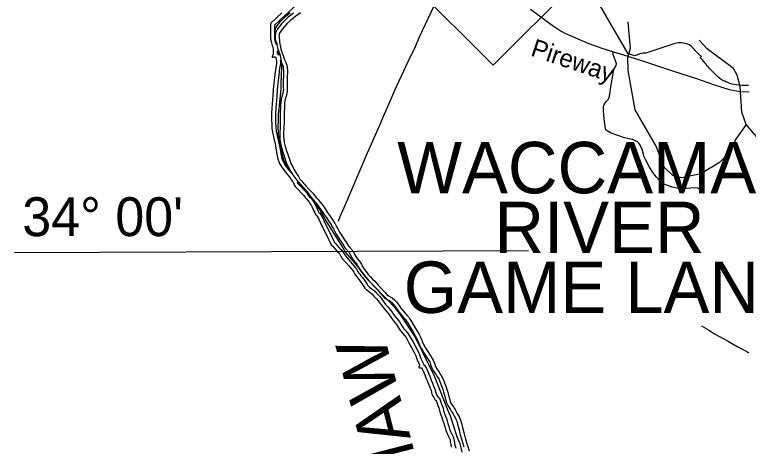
# Model space of a CAD drawing. Extents: x 2104537 to 2336408, y 34176 to 229611.
# Drawn here: x 2104537 to 2116809, y 87935 to 95150 of the extents above; entities that cross this region are included whole.
import ezdxf

# ---------------------------------------------------------------- set-up
doc = ezdxf.new("R2010")
doc.units = 0
for name, color, linetype in [('Exist Boundary Land Use Gamelands State NC Wildlife Resources Commission', 7, 'Continuous'), ('Exist Boundary Land Use Gamelands State NC Wildlife Resources Commission Label', 7, 'Continuous'), ('Exist Boundary Political CountyLine', 7, 'Continuous'), ('Exist Hydrographic Buffer Line', 7, 'Continuous'), ('Exist Hydrographic Misc Water Feature', 7, 'Continuous'), ('Exist Hydrographic River Shore', 7, 'Continuous'), ('Exist Hydrographic River Shore Label', 7, 'Continuous'), ('Exist Road Non-System Type 51', 7, 'Continuous'), ('Exist Road Primary NC Attributed', 7, 'Continuous'), ('Exist Road Primary NC Label', 7, 'Continuous'), ('Exist Road Primary NC Shield CELL', 7, 'Continuous'), ('Map Preparation Longitude Latitude Label', 7, 'Continuous'), ('Map Preparation Longitude Latitude Lines', 7, 'Continuous')]:
    doc.layers.add(name, color=color, linetype=linetype)

msp = doc.modelspace()

# ---------------------------------------------------------------- linework, layer by layer
at = {"layer": 'Exist Boundary Land Use Gamelands State NC Wildlife Resources Commission'}
for points in [[(2116030, 94443), (2116015, 94456), (2115916, 94558), (2115901, 94575), (2115882, 94595), (2115866, 94610), (2115851, 94621), (2115835, 94635), (2115819, 94646), (2115795, 94657), (2115776, 94663), (2115752, 94669), (2115723, 94673), (2115699, 94677), (2115676, 94679), (2115661, 94680), (2115640, 94677), (2115613, 94673), (2115587, 94668), (2115563, 94662), (2115143, 94521), (2115112, 94512), (2115093, 94508), (2115074, 94507), (2115051, 94507), (2115026, 94502), (2115017, 94501), (2115007, 94499), (2114996, 94495), (2114985, 94491), (2114970, 94487), (2114955, 94480), (2114942, 94474), (2114934, 94471), (2114921, 94465), (2114910, 94461), (2114797, 94498), (2114501, 95005), (2113644, 96490)], [(2116813, 93967), (2116794, 93967), (2116768, 93968), (2116741, 93969), (2116709, 93969), (2116657, 93972), (2116607, 93978), (2116570, 93983), (2116538, 93990), (2116499, 94001), (2116466, 94014), (2116442, 94023), (2116414, 94036), (2116396, 94042), (2116371, 94056), (2116357, 94065), (2116327, 94090), (2116307, 94105), (2116287, 94123), (2116265, 94146), (2116175, 94236), (2116162, 94251), (2116142, 94275), (2116123, 94294), (2116106, 94315), (2116096, 94327), (2116086, 94337), (2116043, 94393), (2116028, 94412), (2116017, 94425), (2116004, 94438)]]:
    msp.add_lwpolyline(points, dxfattribs=at)
at = {"layer": 'Exist Boundary Political CountyLine'}
for points in [[(2110061, 91196), (2110030, 91255), (2109733, 91732), (2109648, 91882), (2109586, 91972), (2109546, 92033), (2109499, 92099), (2109433, 92189), (2109281, 92361), (2109196, 92472), (2109154, 92534), (2109106, 92604), (2109078, 92644), (2109062, 92672), (2109038, 92722), (2109021, 92784), (2109001, 92872), (2108985, 92972), (2108968, 93054), (2108952, 93140), (2108948, 93184), (2108946, 93259), (2108949, 93410), (2108949, 93495), (2108959, 93579), (2108994, 93904), (2108995, 94004), (2109007, 94266), (2109007, 94316), (2109002, 94380), (2108990, 94434), (2108978, 94486), (2108964, 94523), (2108946, 94573), (2108926, 94655), (2108907, 94721), (2108891, 94781), (2108889, 94813), (2108891, 94879), (2108901, 94909), (2108907, 94929), (2108917, 94947), (2108932, 94977), (2108960, 95007), (2108990, 95040), (2109068, 95122), (2109144, 95186)], [(2110061, 91196), (2110071, 91177), (2110221, 91002), (2110463, 90702), (2110786, 90374), (2110886, 90265), (2110981, 90141), (2111066, 90022), (2111166, 89866), (2111237, 89761), (2111491, 89238), (2111537, 89152), (2111577, 89058), (2111769, 88562), (2111823, 88443), (2111872, 88291), (2111936, 88097), (2111983, 87979), (2112019, 87837)]]:
    msp.add_lwpolyline(points, dxfattribs=at)
at = {"layer": 'Exist Hydrographic Buffer Line'}
for points in [[(2109327, 95399), (2109234, 95300), (2109185, 95254), (2109049, 95131), (2108883, 94975), (2108882, 94867), (2108884, 94797), (2108884, 94765), (2108884, 94755), (2108886, 94746), (2108888, 94731), (2108891, 94712), (2108894, 94696), (2108907, 94654)], [(2109201, 95177), (2109114, 95110), (2109044, 95044), (2109001, 94996), (2108961, 94948), (2108936, 94913), (2108922, 94892), (2108908, 94867), (2108898, 94839), (2108892, 94807), (2108895, 94770), (2108897, 94745), (2108899, 94717), (2108902, 94688), (2108907, 94654)], [(2108929, 94547), (2108926, 94499), (2108939, 94491), (2108956, 94474)], [(2108929, 94547), (2108940, 94518), (2108950, 94489)], [(2108980, 94398), (2108982, 94376), (2108984, 94333), (2108969, 94250), (2108956, 94147), (2108928, 93893), (2108920, 93788), (2108911, 93656), (2108900, 93502), (2108900, 93382), (2108902, 93330), (2108905, 93284), (2108906, 93252), (2108909, 93225), (2108914, 93200), (2108920, 93170), (2108930, 93127), (2108936, 93097), (2108946, 93053), (2108963, 92974), (2108971, 92932), (2108977, 92899), (2108984, 92862), (2108994, 92802), (2108999, 92771), (2109006, 92746), (2109022, 92706), (2109032, 92682), (2109044, 92665), (2109059, 92639), (2109075, 92616), (2109103, 92579), (2109136, 92538), (2109177, 92488)], [(2108950, 94489), (2108956, 94474)], [(2108980, 94398), (2109002, 94352), (2109008, 94336), (2109016, 94309), (2109026, 94286), (2109030, 94273), (2109031, 94249), (2109034, 94218), (2109035, 94188), (2109032, 94118), (2109028, 94064), (2109031, 93936), (2109033, 93894), (2109029, 93876), (2109028, 93860), (2109022, 93838), (2109020, 93822), (2109014, 93803), (2109006, 93776), (2108997, 93744), (2108988, 93684), (2108986, 93642), (2108982, 93596), (2108979, 93526), (2108977, 93445), (2108977, 93395), (2108977, 93329), (2108976, 93291), (2108976, 93252), (2108970, 93185), (2108970, 93149), (2108970, 93112), (2108975, 93070), (2108981, 93005), (2108993, 92954), (2109004, 92913), (2109023, 92853), (2109047, 92793)], [(2109047, 92793), (2109075, 92695), (2109098, 92635), (2109124, 92588), (2109150, 92535), (2109177, 92488)], [(2109265, 92351), (2109277, 92324), (2109280, 92320), (2109327, 92271), (2109384, 92212), (2109418, 92175), (2109448, 92135), (2109466, 92112), (2109495, 92081), (2109517, 92052)], [(2109265, 92351), (2109289, 92326), (2109317, 92297), (2109338, 92273), (2109355, 92249), (2109412, 92190), (2109473, 92122), (2109509, 92081), (2109533, 92052), (2109566, 92017), (2109595, 91977), (2109627, 91937), (2109669, 91878), (2109712, 91811), (2109745, 91768), (2109771, 91730), (2109810, 91671), (2109835, 91629)], [(2109517, 92052), (2109540, 92015), (2109558, 91988), (2109571, 91962), (2109584, 91933), (2109596, 91904), (2109608, 91878), (2109620, 91857), (2109627, 91845), (2109640, 91832), (2109659, 91805), (2109678, 91773), (2109735, 91651), (2109808, 91509), (2109888, 91343), (2109911, 91320)], [(2109835, 91629), (2109839, 91621), (2109869, 91568)], [(2109869, 91568), (2109887, 91536), (2109916, 91480), (2109945, 91437), (2109961, 91414), (2109978, 91386), (2110003, 91347), (2110029, 91312), (2110044, 91286), (2110068, 91249)], [(2109911, 91320), (2109966, 91254), (2109986, 91230), (2109998, 91222), (2110020, 91198), (2110031, 91179), (2110048, 91150), (2110069, 91117), (2110126, 91052), (2110178, 90991), (2110210, 90953), (2110240, 90918), (2110253, 90900), (2110265, 90881), (2110280, 90853), (2110293, 90831), (2110309, 90811), (2110329, 90786), (2110354, 90755), (2110383, 90716), (2110411, 90678), (2110432, 90645), (2110447, 90621), (2110456, 90610), (2110474, 90597), (2110511, 90569), (2110554, 90533), (2110592, 90493), (2110639, 90446), (2110670, 90410), (2110691, 90379), (2110718, 90336), (2110742, 90308), (2110778, 90266), (2110818, 90220), (2110857, 90168), (2110893, 90118), (2110927, 90073), (2110952, 90041), (2110974, 90015), (2110997, 89975), (2111012, 89951), (2111028, 89926), (2111049, 89901), (2111079, 89865), (2111107, 89831), (2111138, 89789), (2111172, 89730), (2111191, 89697), (2111235, 89616), (2111268, 89553), (2111307, 89472), (2111332, 89405), (2111351, 89360), (2111368, 89324), (2111376, 89301), (2111390, 89293), (2111407, 89266), (2111425, 89237), (2111450, 89183), (2111479, 89110), (2111503, 89040), (2111524, 88988), (2111536, 88959), (2111548, 88933), (2111564, 88891), (2111580, 88827), (2111591, 88803), (2111601, 88784), (2111620, 88758), (2111636, 88738), (2111652, 88710), (2111664, 88675), (2111677, 88638), (2111691, 88603), (2111703, 88572), (2111713, 88527), (2111726, 88483), (2111744, 88438), (2111758, 88401), (2111771, 88360), (2111785, 88314), (2111799, 88267), (2111813, 88223), (2111834, 88173), (2111856, 88125)], [(2110068, 91249), (2110137, 91169), (2110149, 91141), (2110171, 91101), (2110189, 91069), (2110217, 91031), (2110250, 90995), (2110262, 90978), (2110279, 90946), (2110300, 90910), (2110330, 90861), (2110362, 90816), (2110403, 90764), (2110440, 90725), (2110477, 90684), (2110512, 90650), (2110542, 90617), (2110572, 90585), (2110610, 90543), (2110653, 90497), (2110686, 90461), (2110720, 90425), (2110756, 90397), (2110810, 90365)], [(2110810, 90365), (2110844, 90337), (2110873, 90306), (2110900, 90272), (2110929, 90232), (2110951, 90198), (2110980, 90162), (2111013, 90122), (2111042, 90089), (2111076, 90053), (2111093, 90026), (2111107, 90005), (2111165, 89909), (2111198, 89854), (2111239, 89782), (2111266, 89730), (2111286, 89687), (2111298, 89652), (2111318, 89609)], [(2111318, 89609), (2111342, 89565), (2111363, 89529), (2111382, 89500), (2111443, 89403), (2111467, 89368), (2111479, 89347), (2111495, 89301), (2111511, 89258), (2111538, 89203), (2111559, 89171), (2111580, 89140), (2111599, 89109), (2111613, 89085), (2111636, 89049), (2111651, 89017), (2111668, 88974), (2111678, 88947), (2111693, 88905), (2111712, 88839), (2111730, 88772), (2111745, 88716), (2111762, 88663), (2111781, 88618), (2111803, 88581), (2111822, 88555), (2111834, 88535), (2111848, 88515), (2111857, 88498), (2111870, 88472), (2111891, 88437), (2111907, 88414), (2111919, 88388), (2111931, 88353), (2111947, 88303), (2111970, 88211), (2111990, 88129), (2112017, 88035), (2112050, 87927)], [(2111856, 88125), (2111870, 88093), (2111884, 88062), (2111889, 88028), (2111893, 87996), (2111897, 87969), (2111903, 87942), (2111916, 87903)]]:
    msp.add_lwpolyline(points, dxfattribs=at)
at = {"layer": 'Exist Hydrographic Misc Water Feature'}
for points in [[(2116775, 93315), (2116593, 93066), (2116519, 92874), (2116328, 92681), (2116013, 92487), (2115696, 92421), (2115546, 92460), (2115404, 92600), (2115269, 92951), (2114916, 93558), (2114797, 94217), (2114796, 94433), (2114837, 94590), (2114801, 95030)], [(2116775, 93315), (2116700, 93523), (2116673, 93947), (2116622, 94139), (2116563, 94248), (2116120, 94578), (2115986, 94722)], [(2117664, 92153), (2117286, 92718), (2116775, 93315)]]:
    msp.add_lwpolyline(points, dxfattribs=at)
at = {"layer": 'Exist Hydrographic River Shore'}
for points in [[(2109004, 95180), (2108823, 95009), (2108820, 95002), (2108817, 94993), (2108818, 94987), (2108816, 94867), (2108818, 94795), (2108818, 94765), (2108819, 94749), (2108821, 94737), (2108823, 94721), (2108826, 94700), (2108831, 94679), (2108844, 94637), (2108849, 94621), (2108853, 94603), (2108859, 94577), (2108861, 94559), (2108863, 94543), (2108860, 94489), (2108859, 94484), (2108856, 94477), (2108854, 94473), (2108848, 94465), (2108844, 94458), (2108842, 94452), (2108842, 94449), (2108844, 94443), (2108845, 94441), (2108848, 94439), (2108850, 94438), (2108854, 94438), (2108857, 94439), (2108860, 94439), (2108866, 94443), (2108869, 94445), (2108876, 94445), (2108883, 94446), (2108888, 94445), (2108892, 94443), (2108898, 94439), (2108903, 94434), (2108906, 94429), (2108912, 94415), (2108914, 94397), (2108916, 94372), (2108918, 94337), (2108904, 94259), (2108891, 94155), (2108862, 93899), (2108855, 93793), (2108845, 93661), (2108834, 93505), (2108835, 93381), (2108837, 93327), (2108839, 93281), (2108841, 93247), (2108845, 93216), (2108849, 93189), (2108856, 93156), (2108866, 93113), (2108872, 93083), (2108882, 93039), (2108899, 92961), (2108907, 92919), (2108913, 92887), (2108919, 92851), (2108929, 92791), (2108935, 92758), (2108944, 92725), (2108962, 92681), (2108974, 92651), (2108988, 92630), (2109004, 92603), (2109022, 92577), (2109052, 92539), (2109085, 92497), (2109125, 92448), (2109143, 92422), (2109157, 92402), (2109169, 92384), (2109181, 92368), (2109195, 92348), (2109206, 92324), (2109220, 92292), (2109230, 92278), (2109280, 92226), (2109336, 92167), (2109368, 92132), (2109396, 92095), (2109416, 92069), (2109445, 92039), (2109463, 92015)], [(2109316, 95181), (2109241, 95125), (2109157, 95060), (2109091, 94998), (2109051, 94953), (2109013, 94908), (2108990, 94876), (2108978, 94858), (2108968, 94840), (2108962, 94822), (2108958, 94803), (2108960, 94775), (2108963, 94750), (2108965, 94722), (2108967, 94696), (2108973, 94660), (2108981, 94612), (2108989, 94574), (2109001, 94540), (2109011, 94512)], [(2109011, 94512), (2109028, 94468), (2109046, 94412), (2109062, 94378), (2109070, 94358), (2109078, 94332), (2109089, 94308), (2109095, 94284), (2109097, 94254), (2109099, 94222), (2109101, 94188), (2109097, 94114), (2109094, 94062), (2109096, 93938), (2109098, 93890), (2109094, 93866), (2109092, 93848), (2109087, 93826), (2109085, 93808), (2109077, 93784), (2109069, 93758), (2109061, 93730), (2109053, 93677), (2109052, 93637), (2109048, 93592), (2109044, 93523), (2109043, 93444), (2109043, 93395), (2109043, 93328), (2109041, 93290), (2109041, 93249), (2109036, 93182), (2109036, 93150), (2109036, 93116), (2109040, 93077), (2109046, 93016), (2109057, 92970), (2109067, 92932), (2109085, 92876), (2109108, 92818)], [(2109108, 92818), (2109109, 92813), (2109138, 92716), (2109158, 92663), (2109182, 92618), (2109208, 92566), (2109239, 92512), (2109261, 92478), (2109283, 92443), (2109307, 92403), (2109337, 92371), (2109365, 92341), (2109389, 92313), (2109406, 92291), (2109460, 92235), (2109522, 92166), (2109558, 92124), (2109582, 92095), (2109616, 92058), (2109647, 92016), (2109679, 91976), (2109723, 91915), (2109766, 91848), (2109798, 91807), (2109826, 91767), (2109866, 91705), (2109892, 91661)], [(2109463, 92015), (2109485, 91979), (2109501, 91955), (2109511, 91934), (2109523, 91907), (2109535, 91878), (2109550, 91848), (2109564, 91823), (2109575, 91805), (2109590, 91790), (2109604, 91770), (2109620, 91742), (2109677, 91622), (2109749, 91480), (2109834, 91305), (2109859, 91280), (2109878, 91257)], [(2109892, 91661), (2109896, 91653), (2109926, 91600)], [(2109926, 91600), (2109945, 91568), (2109973, 91514), (2109999, 91474), (2110015, 91450), (2110034, 91422), (2110057, 91384), (2110084, 91347), (2110100, 91320), (2110118, 91292), (2110132, 91274), (2110146, 91259)], [(2109878, 91257), (2109916, 91211), (2109942, 91181), (2109954, 91173), (2109966, 91159), (2109974, 91145), (2109992, 91116), (2110016, 91077), (2110076, 91009), (2110128, 90949), (2110160, 90911), (2110188, 90877), (2110198, 90863), (2110208, 90847), (2110222, 90821), (2110238, 90793), (2110258, 90769), (2110278, 90745), (2110302, 90715), (2110330, 90678), (2110356, 90641), (2110376, 90609), (2110395, 90581), (2110412, 90562), (2110434, 90545), (2110470, 90517), (2110509, 90485), (2110545, 90447), (2110591, 90401), (2110619, 90369), (2110636, 90343), (2110665, 90297), (2110693, 90265), (2110729, 90224), (2110767, 90179), (2110805, 90129), (2110841, 90079), (2110875, 90034), (2110901, 89999), (2110921, 89977), (2110941, 89941), (2110957, 89916), (2110975, 89887), (2110999, 89859), (2111029, 89823), (2111055, 89791), (2111083, 89753), (2111115, 89698), (2111133, 89665), (2111177, 89586), (2111209, 89524), (2111247, 89446), (2111271, 89381), (2111291, 89333), (2111307, 89299), (2111311, 89287), (2111311, 89281), (2111309, 89277), (2111303, 89273), (2111299, 89267), (2111299, 89259), (2111299, 89253), (2111301, 89251), (2111307, 89249), (2111315, 89249), (2111323, 89249), (2111334, 89249), (2111343, 89244), (2111351, 89231), (2111367, 89205), (2111389, 89157), (2111417, 89087), (2111441, 89017), (2111463, 88963), (2111475, 88933), (2111488, 88907), (2111502, 88871), (2111517, 88806), (2111533, 88773), (2111546, 88749), (2111568, 88718), (2111582, 88701), (2111592, 88683), (2111602, 88653), (2111616, 88615), (2111630, 88579), (2111640, 88553), (2111650, 88511), (2111664, 88461), (2111683, 88414), (2111696, 88379), (2111708, 88341), (2111722, 88295), (2111736, 88247), (2111752, 88200), (2111774, 88147), (2111796, 88099)], [(2110146, 91259), (2110194, 91204), (2110208, 91169), (2110228, 91133), (2110244, 91105), (2110268, 91073), (2110302, 91036), (2110318, 91011), (2110336, 90978), (2110356, 90943), (2110384, 90897), (2110414, 90855), (2110452, 90807), (2110489, 90770), (2110524, 90730), (2110560, 90695), (2110590, 90661), (2110620, 90629), (2110658, 90588), (2110701, 90541), (2110734, 90506), (2110764, 90473), (2110792, 90451), (2110830, 90429), (2110849, 90416)], [(2110849, 90416), (2110857, 90411), (2110888, 90385), (2110923, 90349), (2110952, 90311), (2110982, 90270), (2111004, 90237), (2111031, 90204), (2111062, 90165), (2111091, 90134), (2111129, 90093), (2111149, 90061), (2111163, 90040), (2111221, 89943), (2111255, 89888), (2111297, 89813), (2111325, 89759), (2111347, 89711), (2111359, 89677), (2111377, 89637), (2111387, 89620)], [(2111387, 89620), (2111399, 89598), (2111419, 89564), (2111437, 89536), (2111497, 89439), (2111523, 89403), (2111539, 89373), (2111557, 89323), (2111571, 89284), (2111595, 89235), (2111613, 89207), (2111635, 89176), (2111655, 89143), (2111669, 89119), (2111693, 89081), (2111712, 89043), (2111729, 88997), (2111739, 88969), (2111755, 88926), (2111775, 88857), (2111793, 88789), (2111808, 88735), (2111824, 88685), (2111840, 88647), (2111858, 88617), (2111876, 88592), (2111890, 88571), (2111904, 88549), (2111915, 88529), (2111928, 88503), (2111946, 88473), (2111964, 88447), (2111980, 88413), (2111994, 88373), (2112010, 88321), (2112034, 88227), (2112054, 88145), (2112080, 88053), (2112112, 87947), (2112142, 87857)], [(2111796, 88099), (2111810, 88067), (2111820, 88043), (2111824, 88019), (2111828, 87987), (2111832, 87957), (2111840, 87923)]]:
    msp.add_lwpolyline(points, dxfattribs=at)
at = {"layer": 'Exist Road Non-System Type 51'}
for points in [[(2111593, 95386), (2111309, 94785), (2111236, 94614), (2111114, 94364), (2110890, 93881), (2110796, 93661), (2110705, 93457), (2110634, 93285), (2110433, 92834), (2110068, 91971), (2109978, 91771), (2109951, 91691)], [(2116061, 92162), (2115975, 92246), (2115953, 92255), (2115847, 92251), (2115767, 92242), (2115641, 92243), (2115533, 92268), (2115446, 92298), (2115386, 92325), (2115324, 92377), (2115265, 92438), (2115203, 92528), (2115150, 92613), (2115087, 92729), (2115065, 92775), (2115048, 92837), (2115036, 92898), (2114997, 92982), (2114977, 93004), (2114953, 93022), (2114869, 93063), (2114738, 93092), (2114512, 93171), (2114448, 93208), (2114431, 93224), (2114419, 93244), (2114398, 93408), (2114387, 93549), (2114386, 93616), (2114406, 93662), (2114434, 93702), (2114462, 93732), (2114481, 93766), (2114493, 93822), (2114510, 93942), (2114562, 94235), (2114601, 94301), (2114603, 94329), (2114589, 94379), (2114560, 94455), (2114544, 94489), (2114554, 94527)], [(2116023, 89946), (2116141, 89882), (2116245, 89817), (2116472, 89691), (2116620, 89604), (2116783, 89521), (2116815, 89499)]]:
    msp.add_lwpolyline(points, dxfattribs=at)
at = {"layer": 'Exist Road Primary NC Attributed'}
msp.add_lwpolyline([(2113164, 95241), (2113528, 94976), (2113681, 94875), (2113741, 94843), (2113906, 94766), (2114123, 94673), (2114361, 94589), (2114554, 94527), (2114722, 94478), (2115021, 94382), (2115538, 94214), (2115940, 94083), (2116226, 93985), (2116490, 93902), (2116675, 93865), (2116825, 93863)], dxfattribs=at)
at = {"layer": 'Exist Road Primary NC Shield CELL'}
msp.add_lwpolyline([(2111211, 95639), (2112543, 96971), (2113875, 95639), (2112543, 94307)], close=True, dxfattribs=at)
at = {"layer": 'Map Preparation Longitude Latitude Lines'}
msp.add_line((2104537, 91175), (2113130, 91207), dxfattribs=at)

# ---------------------------------------------------------------- texts
at = {"layer": 'Exist Boundary Land Use Gamelands State NC Wildlife Resources Commission Label'}
for s, p in [('WACCAMAW', (2110935, 92164)), (' RIVER ', (2112243, 91164)), ('GAME LAND', (2111045, 90164))]:
    msp.add_text(s, height=860, dxfattribs=at).set_placement(p)
at = {"layer": 'Exist Hydrographic River Shore Label'}
msp.add_text('WACCAMAW', height=840, rotation=104.4469, dxfattribs=at).set_placement((2112441, 83121))
at = {"layer": 'Exist Road Primary NC Label'}
msp.add_text('Pireway', height=300, rotation=341.426, dxfattribs=at).set_placement((2113152, 94469))
at = {"layer": 'Map Preparation Longitude Latitude Label'}
msp.add_text("34° 00'", height=650, dxfattribs=at).set_placement((2104665, 91448))

doc.saveas('drawing.dxf')
